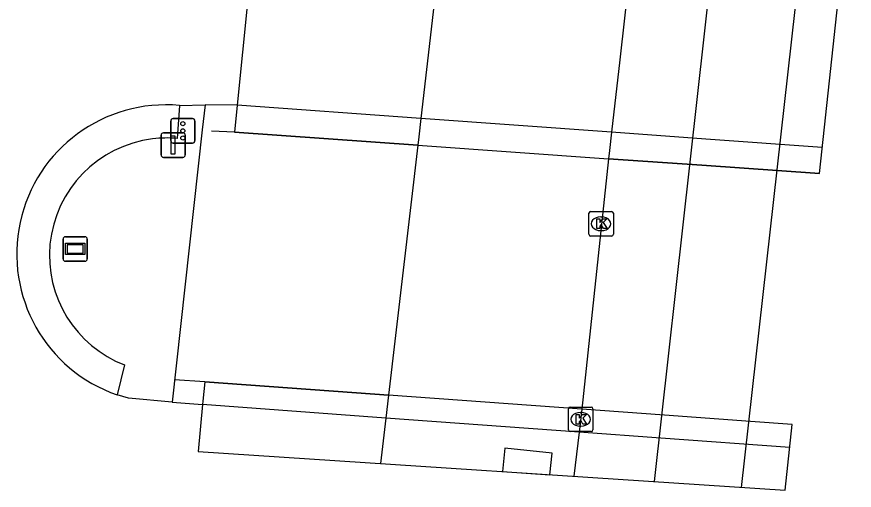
# Model space of a CAD drawing. Extents: x 160732 to 162105, y 387428 to 388479.
# Drawn here: x 161994.77 to 162028.95, y 387428.46 to 387447.77 of the extents above; entities that cross this region are included whole.
import ezdxf

# ---------------------------------------------------------------- set-up
doc = ezdxf.new("R2010")
doc.units = 0
for name, color, linetype in [('IMGEO_Berm_groen', 7, 'Continuous'), ('IMGEO_Dek', 7, 'Continuous'), ('IMGEO_Hek', 7, 'Continuous'), ('IMGEO_Kolk', 7, 'Continuous'), ('IMGEO_Pijler', 7, 'Continuous'), ('IMGEO_Rijbaan_lokaal_gesloten', 7, 'Continuous'), ('IMGEO_Rijbaan_regionaal_gesloten', 7, 'Continuous'), ('IMGEO_Straatnaambord', 7, 'Continuous'), ('IMGEO_Verkeersbordpaal', 7, 'Continuous'), ('IMGEO_Verkeerseiland_groen', 7, 'Continuous'), ('IMGEO_Verkeersregelinstallatiepaal', 7, 'Continuous'), ('IMGEO_Voetpad_gesloten', 7, 'Continuous')]:
    doc.layers.add(name, color=color, linetype=linetype)

msp = doc.modelspace()

# ---------------------------------------------------------------- linework, layer by layer
at = {"layer": 'IMGEO_Berm_groen'}
msp.add_lwpolyline([(162012.653, 387460.916), (162013.243, 387460.801), (162012.651, 387455.669), (162012.43, 387453.832), (162011.995, 387449.981), (162011.263, 387443.625), (162011.177, 387442.883), (162011.136, 387442.536), (162009.943, 387432.343), (162009.833, 387431.396), (162009.618, 387429.55)], dxfattribs=at)
at = {"layer": 'IMGEO_Dek'}
for points in [[(162027.525, 387441.375), (162028.947, 387454.503), (162024.702, 387454.807), (162020.423, 387455.113), (162012.651, 387455.669), (162004.981, 387456.218), (162004.783, 387454.253), (162004.51, 387451.548), (162004.406, 387450.525), (162003.765, 387444.168), (162003.654, 387443.065), (162011.136, 387442.536), (162018.923, 387441.984), (162022.732, 387441.714)], [(162026.126, 387428.46), (162026.416, 387431.142), (162024.709, 387431.266), (162021.199, 387431.522), (162017.825, 387431.768), (162009.943, 387432.343), (162009.383, 387432.384), (162002.451, 387432.889), (162002.368, 387432.097), (162002.353, 387431.955), (162002.181, 387430.041)]]:
    msp.add_lwpolyline(points, close=True, dxfattribs=at)
at = {"layer": 'IMGEO_Hek'}
for points in [[(162003.654, 387443.065), (162002.72, 387443.103)], [(162011.136, 387442.536), (162003.654, 387443.065)], [(162011.136, 387442.536), (162018.923, 387441.984)], [(162022.732, 387441.714), (162018.923, 387441.984)], [(162027.525, 387441.375), (162022.732, 387441.714)], [(162002.451, 387432.889), (162001.214, 387432.963)], [(162002.451, 387432.889), (162009.383, 387432.384)], [(162009.383, 387432.384), (162009.943, 387432.343)], [(162017.825, 387431.768), (162009.943, 387432.343)], [(162021.199, 387431.522), (162017.825, 387431.768)], [(162024.709, 387431.266), (162021.199, 387431.522)], [(162026.416, 387431.142), (162024.709, 387431.266)]]:
    msp.add_lwpolyline(points, dxfattribs=at)
at = {"layer": 'IMGEO_Kolk'}
for p, q in [((162018.116, 387438.905), (162018.116, 387439.757)), ((162018.191, 387439.831), (162019.043, 387439.831)), ((162018.604, 387439.611), (162018.629, 387439.611)), ((162019.117, 387439.757), (162019.117, 387438.905)), ((162018.627, 387439.051), (162018.602, 387439.051)), ((162019.043, 387438.831), (162018.191, 387438.831)), ((162017.281, 387430.927), (162017.281, 387431.779)), ((162017.356, 387431.853), (162018.208, 387431.853)), ((162018.282, 387431.779), (162018.282, 387430.927)), ((162017.769, 387431.633), (162017.794, 387431.633)), ((162017.792, 387431.073), (162017.767, 387431.073)), ((162018.208, 387430.853), (162017.356, 387430.853))]:
    msp.add_line(p, q, dxfattribs=at)
for points in [[(162018.116, 387438.905), (162018.116, 387439.757)], [(162018.191, 387439.831), (162019.043, 387439.831)], [(162019.117, 387439.757), (162019.117, 387438.905)], [(162018.437, 387439.531), (162018.56, 387439.531), (162018.56, 387439.38), (162018.69, 387439.531), (162018.854, 387439.531), (162018.708, 387439.38), (162018.861, 387439.131), (162018.709, 387439.131), (162018.624, 387439.295), (162018.56, 387439.228), (162018.56, 387439.131), (162018.437, 387439.131), (162018.437, 387439.531)], [(162019.043, 387438.831), (162018.191, 387438.831)], [(162017.281, 387430.927), (162017.281, 387431.779)], [(162017.356, 387431.853), (162018.208, 387431.853)], [(162018.282, 387431.779), (162018.282, 387430.927)], [(162017.602, 387431.553), (162017.725, 387431.553), (162017.725, 387431.402), (162017.855, 387431.553), (162018.019, 387431.553), (162017.873, 387431.402), (162018.026, 387431.153), (162017.874, 387431.153), (162017.789, 387431.317), (162017.725, 387431.25), (162017.725, 387431.153), (162017.602, 387431.153), (162017.602, 387431.553)], [(162018.208, 387430.853), (162017.356, 387430.853)]]:
    msp.add_lwpolyline(points, dxfattribs=at)
for centre, start, end in [((162018.193, 387439.755), 91.552, 178.448), ((162018.193, 387439.755), 91.552, 178.448), ((162019.041, 387439.755), 1.552, 88.448), ((162019.041, 387439.755), 1.552, 88.448), ((162018.193, 387438.907), 181.552, 268.448), ((162018.193, 387438.907), 181.552, 268.448), ((162019.041, 387438.907), 271.552, 358.448), ((162019.041, 387438.907), 271.552, 358.448), ((162017.358, 387431.777), 91.552, 178.448), ((162017.358, 387431.777), 91.552, 178.448), ((162018.206, 387431.777), 1.552, 88.448), ((162018.206, 387431.777), 1.552, 88.448), ((162017.358, 387430.929), 181.552, 268.448), ((162017.358, 387430.929), 181.552, 268.448), ((162018.206, 387430.929), 271.552, 358.448), ((162018.206, 387430.929), 271.552, 358.448)]:
    msp.add_arc(centre, 0.0765, start, end, dxfattribs=at)
for centre, major_axis, ratio, start_param, end_param in [((162018.603, 387439.331), (-0.387, 0.002), 0.722429, 4.712389, 7.853982), ((162018.628, 387439.331), (-0.39, 0.002), 0.717154, 1.570796, 4.712389), ((162017.768, 387431.353), (-0.387, 0.002), 0.722429, 4.712389, 7.853982), ((162017.793, 387431.353), (-0.39, 0.002), 0.717154, 1.570796, 4.712389)]:
    msp.add_ellipse(centre, major_axis=major_axis, ratio=ratio, start_param=start_param, end_param=end_param, dxfattribs=at)
at = {"layer": 'IMGEO_Pijler'}
msp.add_lwpolyline([(162016.526, 387429.094), (162016.624, 387429.968), (162014.693, 387430.175), (162014.587, 387429.222)], close=True, dxfattribs=at)
at = {"layer": 'IMGEO_Rijbaan_lokaal_gesloten'}
for points in [[(162004.406, 387450.525), (162003.765, 387444.168), (162002.458, 387444.178)], [(162001.414, 387444.155), (162002.458, 387444.178)], [(162027.641, 387442.444), (162022.894, 387442.786), (162019.04, 387443.064), (162011.263, 387443.625), (162003.765, 387444.168)], [(162001.112, 387432.048), (161999.327, 387432.212), (161998.866, 387432.351)], [(162001.112, 387432.048), (162002.353, 387431.955), (162002.181, 387430.041)], [(162026.315, 387430.208), (162021.059, 387430.587), (162017.722, 387430.827), (162009.833, 387431.396), (162002.353, 387431.955)]]:
    msp.add_lwpolyline(points, dxfattribs=at)
msp.add_arc((162000.854, 387438.099), 6.082, 84.7204, 250.9178, dxfattribs=at)
at = {"layer": 'IMGEO_Rijbaan_regionaal_gesloten'}
for points in [[(162020.423, 387455.113), (162020.212, 387453.277), (162019.769, 387449.424), (162019.378, 387446.016), (162019.04, 387443.064), (162018.959, 387442.315), (162018.923, 387441.984), (162017.825, 387431.768), (162017.722, 387430.827), (162017.507, 387429.029)], [(162020.799, 387428.812), (162023.71, 387454.878)], [(162027.256, 387454.624), (162024.338, 387428.578)]]:
    msp.add_lwpolyline(points, dxfattribs=at)
at = {"layer": 'IMGEO_Straatnaambord'}
for p, q in [((161996.66, 387437.902), (161996.66, 387438.702)), ((161996.66, 387438.702), (161996.66, 387437.902)), ((161996.76, 387438.802), (161997.55, 387438.802)), ((161997.55, 387438.802), (161996.76, 387438.802)), ((161997.65, 387438.702), (161997.65, 387437.902)), ((161997.65, 387437.902), (161997.65, 387438.702)), ((161997.55, 387437.802), (161996.76, 387437.802)), ((161996.76, 387437.802), (161997.55, 387437.802))]:
    msp.add_line(p, q, dxfattribs=at)
for points in [[(161996.761, 387438.534), (161997.549, 387438.534), (161997.549, 387438.07), (161996.761, 387438.07), (161996.761, 387438.534)], [(161996.826, 387438.469), (161996.826, 387438.135), (161997.484, 387438.135), (161997.484, 387438.469), (161996.826, 387438.469)]]:
    msp.add_lwpolyline(points, dxfattribs=at)
for centre, start, end in [((161996.76, 387438.702), 90, 180), ((161996.76, 387438.702), 90, 180), ((161997.55, 387438.702), 0, 90), ((161997.55, 387438.702), 360, 90), ((161996.76, 387437.902), 180, 270), ((161996.76, 387437.902), 180, 270), ((161997.55, 387437.902), 270, 0), ((161997.55, 387437.902), 270, 0)]:
    msp.add_arc(centre, 0.1, start, end, dxfattribs=at)
at = {"layer": 'IMGEO_Verkeersbordpaal'}
for p, q in [((162000.759, 387443.04), (162001.549, 387443.04)), ((162001.549, 387443.04), (162000.759, 387443.04)), ((162000.659, 387442.14), (162000.659, 387442.94)), ((162000.659, 387442.94), (162000.659, 387442.14)), ((162001.649, 387442.94), (162001.649, 387442.14)), ((162001.649, 387442.14), (162001.649, 387442.94)), ((162001.549, 387442.04), (162000.759, 387442.04)), ((162000.759, 387442.04), (162001.549, 387442.04))]:
    msp.add_line(p, q, dxfattribs=at)
msp.add_lwpolyline([(162001.079, 387442.915), (162001.229, 387442.915), (162001.229, 387442.165), (162001.079, 387442.165), (162001.079, 387442.915)], dxfattribs=at)
for centre, start, end in [((162000.759, 387442.94), 90, 180), ((162000.759, 387442.94), 90, 180), ((162001.549, 387442.94), 0, 90), ((162001.549, 387442.94), 360, 90), ((162000.759, 387442.14), 180, 270), ((162000.759, 387442.14), 180, 270), ((162001.549, 387442.14), 270, 0), ((162001.549, 387442.14), 270, 0)]:
    msp.add_arc(centre, 0.1, start, end, dxfattribs=at)
at = {"layer": 'IMGEO_Verkeerseiland_groen'}
msp.add_lwpolyline([(162002.458, 387444.178), (162002.345, 387443.158), (162001.112, 387432.048)], dxfattribs=at)
at = {"layer": 'IMGEO_Verkeersregelinstallatiepaal'}
for p, q in [((162001.054, 387442.721), (162001.054, 387443.521)), ((162001.054, 387443.521), (162001.054, 387442.721)), ((162001.154, 387443.621), (162001.944, 387443.621)), ((162001.944, 387443.621), (162001.154, 387443.621)), ((162002.044, 387443.521), (162002.044, 387442.721)), ((162002.044, 387442.721), (162002.044, 387443.521)), ((162001.944, 387442.621), (162001.154, 387442.621)), ((162001.154, 387442.621), (162001.944, 387442.621))]:
    msp.add_line(p, q, dxfattribs=at)
for centre in [(162001.549, 387443.411), (162001.549, 387443.121), (162001.549, 387442.831)]:
    msp.add_circle(centre, 0.085, dxfattribs=at)
for centre, start, end in [((162001.154, 387443.521), 90, 180), ((162001.154, 387443.521), 90, 180), ((162001.944, 387443.521), 0, 90), ((162001.944, 387443.521), 360, 90), ((162001.154, 387442.721), 180, 270), ((162001.154, 387442.721), 180, 270), ((162001.944, 387442.721), 270, 0), ((162001.944, 387442.721), 270, 0)]:
    msp.add_arc(centre, 0.1, start, end, dxfattribs=at)
at = {"layer": 'IMGEO_Voetpad_gesloten'}
for points in [[(162001.414, 387444.155), (162001.318, 387442.81)], [(161999.174, 387433.57), (161998.866, 387432.351)]]:
    msp.add_lwpolyline(points, dxfattribs=at)
for centre, radius, start, end in [((162000.917, 387438.018), 4.814, 97.1631, 174.3082), ((162000.894, 387437.998), 4.831, 84.968, 96.8635), ((162000.896, 387438.04), 4.791, 174.555, 248.9335)]:
    msp.add_arc(centre, radius, start, end, dxfattribs=at)

doc.saveas('drawing.dxf')
